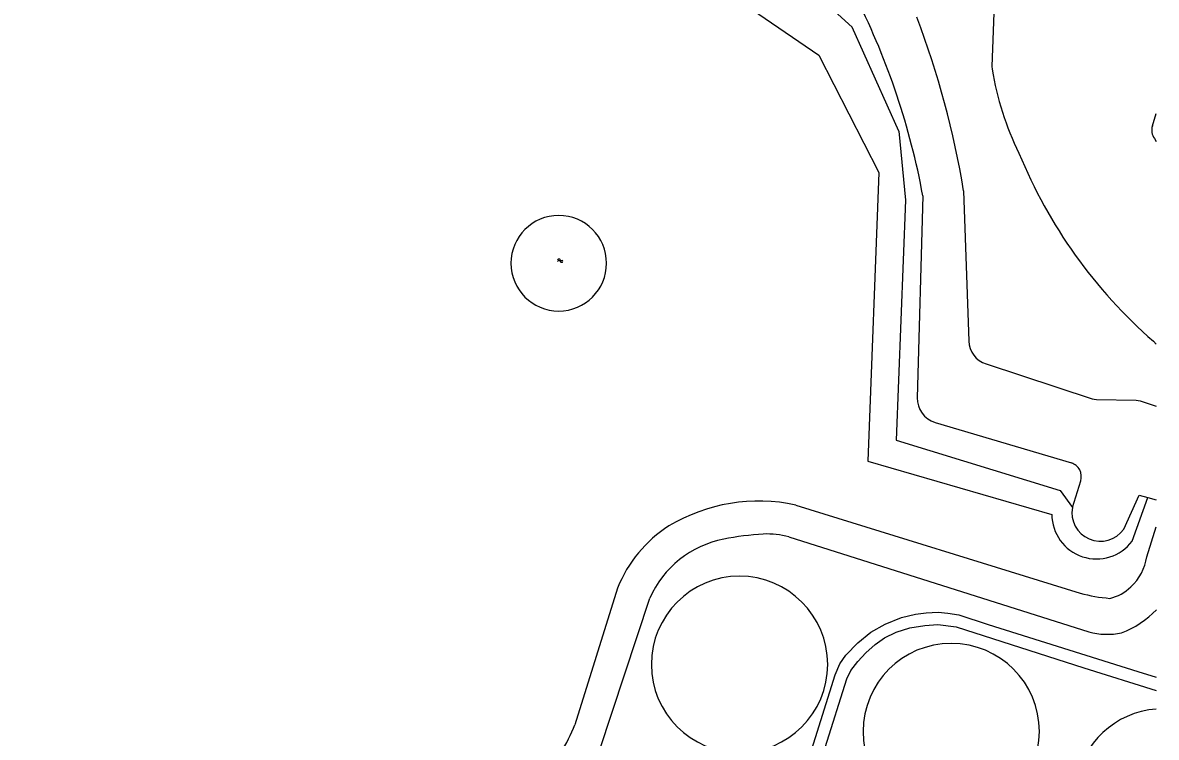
# Model space of a CAD drawing. Extents: x 130998 to 133001, y 398999 to 403002.
# Drawn here: x 132682.4 to 133000, y 401548.2 to 401748.3 of the extents above; entities that cross this region are included whole.
import ezdxf

# ---------------------------------------------------------------- set-up
doc = ezdxf.new("R2010")
doc.units = 0
for name, color, linetype in [('gg-bbg-bassin', 7, 'Continuous'), ('gg-knt-BGT kruinlijn', 7, 'Continuous'), ('gg-knt-bovenkant onderkant talud', 7, 'Continuous'), ('gg-kntw-bovenkant insteek waterloop', 7, 'Continuous'), ('gt-symb-watersymbool', 7, 'Continuous'), ('gx-grn-maaiveld', 7, 'Continuous')]:
    doc.layers.add(name, color=color, linetype=linetype)

# ---------------------------------------------------------------- blocks, each defined once
blk = doc.blocks.new('gt0-WA')
at = {"layer": 'gt-symb-watersymbool'}
for centre, start, end in [((-0.32, 0.02), 28.0725, 151.9275), ((0.43, 0.42), 208.0725, 331.9275), ((-0.32, -0.43), 28.0725, 151.9275), ((0.43, -0.03), 208.0725, 331.9275)]:
    blk.add_arc(centre, 0.425, start, end, dxfattribs=at)

msp = doc.modelspace()

# ---------------------------------------------------------------- linework, layer by layer
at = {"layer": 'gg-bbg-bassin'}
for centre, start, end in [((132883.22, 401568.61), 0, 180), ((132942.55, 401549.8), 360, 180), ((132883.22, 401568.61), 180, 360), ((133001.84, 401531.47), 94.2806, 171.4723), ((132942.55, 401549.8), 180, 0)]:
    msp.add_arc(centre, 24.7, start, end, dxfattribs=at)
at = {"layer": 'gg-knt-BGT kruinlijn'}
msp.add_line((132993.25, 401603.13), (132997.58, 401615.34), dxfattribs=at)
msp.add_lwpolyline([(132689.27, 401881.08), (132682.37, 401857.18), (132706.27, 401810.18), (132712.61, 401808.43), (132808.33, 401799.1), (132858.59, 401771.31), (132905.41, 401739.19), (132922.24, 401706.3), (132919.2, 401625.48), (132970.7, 401610.61)], dxfattribs=at)
msp.add_arc((132983.24, 401610.68), 12.54, 180.317, 322.9488, dxfattribs=at)
at = {"layer": 'gg-knt-bovenkant onderkant talud'}
msp.add_line((132927.85, 401717.95), (132914.76, 401747.04), dxfattribs=at)
for points in [[(132703.64, 401887.96), (132695.96, 401879.91), (132693.54, 401860.55), (132697.37, 401840.8), (132704.72, 401826.59), (132721.84, 401820.54), (132762.45, 401818.24), (132791.06, 401816.63), (132806.87, 401813.41), (132824.09, 401806.96), (132842.85, 401797.18), (132880.41, 401773.29), (132903.63, 401757.2), (132914.76, 401747.04)], [(132927.85, 401717.95), (132929.7, 401698.6), (132927.14, 401631.43), (132973.03, 401617.31), (132976.47, 401612.57)]]:
    msp.add_lwpolyline(points, dxfattribs=at)
at = {"layer": 'gg-kntw-bovenkant insteek waterloop'}
for p, q in [((132998.9, 401719.44), (133000, 401722.91)), ((132999.45, 401715.83), (133000, 401715.06)), ((132934.59, 401699.83), (132933.02, 401643.29)), ((132946.01, 401701.18), (132947.47, 401659.16)), ((132999.21, 401659.08), (133000, 401658.25)), ((132938.02, 401636.39), (132976.19, 401625.02)), ((132976.47, 401612.57), (132978.82, 401620)), ((132997.58, 401615.34), (133000, 401614.65)), ((132898.98, 401613.24), (132978.62, 401588.57)), ((132997.33, 401598.74), (133000, 401607.15)), ((132897.07, 401604.33), (132981.09, 401577.77)), ((132849.06, 401589.98), (132837.07, 401551.74)), ((132844, 401544.48), (132858.05, 401587.17))]:
    msp.add_line(p, q, dxfattribs=at)
for points in [[(132954.69, 401756.08), (132953.95, 401736.03), (132954, 401735.24)], [(132952.29, 401652.75), (132982.04, 401643), (132982.62, 401642.86), (132983.2, 401642.8), (132994.35, 401642.58), (132994.92, 401642.53), (132995.48, 401642.4), (133000, 401640.96)], [(132990.85, 401606.47), (132995.15, 401616.03), (132997.58, 401615.34)]]:
    msp.add_lwpolyline(points, dxfattribs=at)
for centre, radius, start, end in [((132730.54, 401662.12), 207.5, 10.4705, 26.5344), ((132694.89, 401659.66), 254.53, 9.3885, 20.739), ((133036.06, 401748.56), 83.13, 189.2196, 206.2745), ((133002.7, 401718.17), 4, 161.4235, 215.6629), ((133091.59, 401765), 140.55, 202.2594, 228.9035), ((132832.57, 401680.94), 13.38, 0, 180), ((132832.57, 401680.94), 13.38, 180, 0), ((132954.46, 401659.4), 7, 181.9843, 251.8584), ((132940.02, 401643.09), 7, 178.4078, 253.4146), ((132975, 401621.2), 4, 342.472, 72.7193), ((132888.66, 401564.86), 49.47, 77.96, 120.6713), ((132984.33, 401611.09), 7.99, 169.2974, 324.7389), ((132883.52, 401576.2), 37.12, 122.7734, 158.1994), ((132894.98, 401523.65), 81.63, 93.5785, 101.4306), ((132890.88, 401581.24), 23.9, 74.987, 92.3956), ((132884.15, 401575.64), 28.53, 100.8085, 156.1735), ((132983.31, 401600.77), 14.16, 312.4586, 351.7756), ((132991.2, 401635.57), 48.65, 255.0153, 265.011), ((132984.49, 401598.68), 11.83, 282.0946, 315.0787), ((132981.43, 401601.31), 25.44, 290.2783, 316.9038), ((132986.29, 401595.62), 18.59, 253.767, 282.2771), ((132801.8, 401564.81), 37.62, 313.0369, 339.6692)]:
    msp.add_arc(centre, radius, start, end, dxfattribs=at)
at = {"layer": 'gx-grn-maaiveld'}
for points in [[(132900.52, 401535.38), (132910.04, 401565.68), (132911.32, 401568.73), (132913.03, 401571.22), (132916.37, 401574.63), (132920.02, 401577.63), (132924.07, 401579.88), (132928.64, 401581.77), (132932.52, 401582.68), (132935.53, 401583.09), (132938.87, 401583.22), (132941.56, 401582.99), (132944.62, 401582.47), (132952.93, 401579.81), (132994.84, 401566.66), (133000, 401565.01)], [(132889.92, 401477.61), (132888.9, 401479.12), (132888.23, 401481.12), (132888.35, 401484.09), (132888.9, 401487.16), (132907.26, 401545.34), (132913.24, 401564.55), (132914.43, 401566.9), (132916.36, 401569.41), (132918.59, 401571.83), (132921.25, 401574.17), (132923.87, 401576.01), (132927.12, 401577.66), (132930.92, 401578.86), (132935.11, 401579.55), (132938.81, 401579.8), (132943.9, 401579.11), (132979.69, 401567.7), (133000, 401561.28)]]:
    msp.add_lwpolyline(points, dxfattribs=at)

# ---------------------------------------------------------------- block references
at = {"layer": 'gt-symb-watersymbool'}
msp.add_blockref('gt0-WA', (132832.95, 401681.68), dxfattribs=at)

doc.saveas('drawing.dxf')
